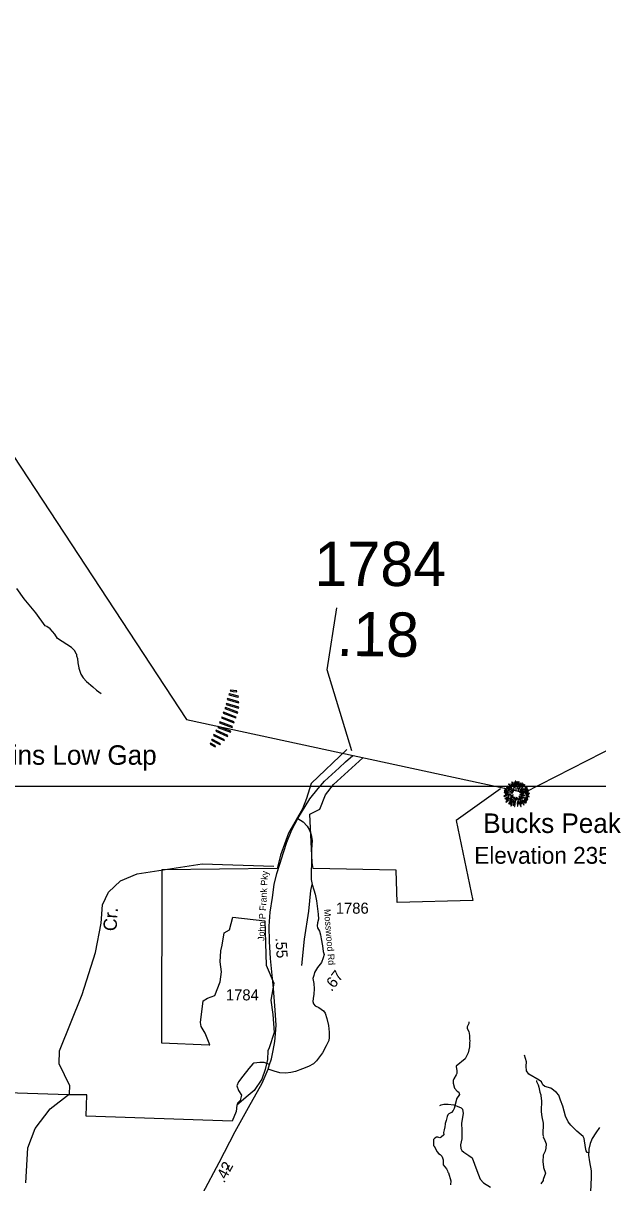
# Model space of a CAD drawing. Extents: x 1248089 to 1457196, y 820910 to 988753.
# Drawn here: x 1401478 to 1407965, y 955620 to 968715 of the extents above; entities that cross this region are included whole.
import ezdxf

# ---------------------------------------------------------------- set-up
doc = ezdxf.new("R2010")
doc.units = 0
for name, color, linetype in [('Exist Boundary Land Use Park State Division NC Parks and Recreation', 7, 'Continuous'), ('Exist Boundary Political CountyLine', 7, 'Continuous'), ('Exist Geographical Mountain Gap CELL', 7, 'Continuous'), ('Exist Geographical Mountain Gap Label', 7, 'Continuous'), ('Exist Geographical Mountain Summit CELL', 7, 'Continuous'), ('Exist Geographical Mountain Summit Elevation Number Label', 7, 'Continuous'), ('Exist Geographical Mountain Summit Label', 7, 'Continuous'), ('Exist Hydrographic Creek Single Shore', 7, 'Continuous'), ('Exist Hydrographic Misc Water Feature', 7, 'Continuous'), ('Exist Road Non-System Type 51', 7, 'Continuous'), ('Exist Road Secondary Type 41 Attributed', 7, 'Continuous'), ('Exist Road Secondary Type 51 Attributed', 7, 'Continuous'), ('Exist Road Secondary Type 51 Label', 7, 'Continuous'), ('Map Preparation Inset Cut Line', 7, 'Continuous'), ('Prop GRAU CAT1 Cell', 7, 'Continuous'), ('Prop Lane Lines', 7, 'Continuous'), ('Scratch_Level_4', 7, 'Continuous')]:
    doc.layers.add(name, color=color, linetype=linetype)

msp = doc.modelspace()

# ---------------------------------------------------------------- linework, layer by layer
at = {"layer": 'Exist Boundary Land Use Park State Division NC Parks and Recreation'}
for points in [[(1405133, 960515), (1404729, 960128), (1404677, 959959), (1404631, 959844), (1404472, 959568), (1404382, 959319), (1404346, 959168), (1403043, 959156), (1403041, 957201), (1403577, 957177), (1403585, 957177), (1403533, 957309), (1403486, 957386), (1403481, 957429), (1403510, 957676), (1403558, 957704), (1403643, 957735), (1403703, 957890), (1403715, 958003), (1403703, 958114), (1403709, 958238), (1403725, 958304), (1403747, 958443), (1403807, 958478), (1403844, 958620), (1404205, 958579), (1404222, 958077), (1404309, 957873), (1404272, 957682), (1404295, 957520), (1404313, 957317), (1404254, 957146), (1404238, 957110), (1404236, 957014), (1404208, 956900), (1404172, 956789), (1404084, 956664), (1404017, 956608), (1403888, 956499), (1403881, 956424), (1403837, 956318), (1402188, 956374), (1402198, 956614), (1401985, 956614), (1400379, 956668)], [(1406867, 960071), (1406366, 959710), (1406556, 958807), (1405700, 958786), (1405687, 959149), (1404753, 959169), (1404739, 959239), (1404714, 959782), (1404826, 959839), (1404890, 960002), (1404983, 960119), (1405313, 960420)]]:
    msp.add_lwpolyline(points, dxfattribs=at)
at = {"layer": 'Exist Boundary Political CountyLine'}
msp.add_lwpolyline([(1388653, 977393), (1398430, 974742), (1398439, 968282), (1403322, 960852), (1407138, 960027), (1412797, 962919), (1416682, 961663)], dxfattribs=at)
at = {"layer": 'Exist Geographical Mountain Gap CELL'}
for points in [[(1403901, 961105), (1403905, 961103), (1403909, 961114), (1403808, 961140), (1403803, 961141), (1403799, 961131)], [(1403820, 961185), (1403816, 961174), (1403850, 961169), (1403885, 961164), (1403889, 961175), (1403854, 961180)], [(1403760, 960987), (1403756, 960976), (1403897, 960923), (1403902, 960934)], [(1403772, 961031), (1403768, 961021), (1403907, 960980), (1403911, 960991)], [(1403783, 961088), (1403779, 961078), (1403908, 961041), (1403912, 961052)], [(1403720, 960880), (1403716, 960870), (1403857, 960816), (1403861, 960827)], [(1403740, 960933), (1403736, 960923), (1403877, 960869), (1403881, 960880)], [(1403658, 960732), (1403654, 960721), (1403786, 960659), (1403790, 960670)], [(1403679, 960773), (1403675, 960763), (1403817, 960709), (1403821, 960720)], [(1403699, 960826), (1403695, 960816), (1403837, 960762), (1403841, 960773)], [(1403698, 960570), (1403703, 960568), (1403707, 960579), (1403614, 960626), (1403609, 960628), (1403605, 960617)], [(1403630, 960682), (1403626, 960671), (1403746, 960614), (1403750, 960624)], [(1403593, 960586), (1403589, 960575), (1403645, 960542), (1403649, 960553)]]:
    msp.add_lwpolyline(points, close=True, dxfattribs=at)
at = {"layer": 'Exist Geographical Mountain Summit CELL'}
for points in [[(1406913, 960067), (1406935, 960058), (1406937, 960061), (1406914, 960072)], [(1406935, 960078), (1406961, 960061), (1406963, 960064), (1406938, 960082)], [(1406936, 960097), (1406975, 960066), (1406978, 960068), (1406939, 960101)], [(1406956, 960121), (1406992, 960084), (1406995, 960086), (1406960, 960126)], [(1406964, 960094), (1406997, 960065), (1406999, 960067), (1406967, 960099)], [(1406984, 960123), (1406999, 960101), (1407001, 960102), (1406988, 960127)], [(1406995, 960145), (1407021, 960078), (1407024, 960079), (1407000, 960147)], [(1407007, 960068), (1407021, 960052), (1407023, 960054), (1407011, 960071)], [(1407029, 960093), (1407031, 960093), (1407022, 960141), (1407018, 960140)], [(1407033, 960154), (1407037, 960102), (1407040, 960102), (1407039, 960155)], [(1407039, 960081), (1407040, 960052), (1407043, 960052), (1407043, 960081)], [(1407049, 960100), (1407053, 960100), (1407057, 960147), (1407051, 960147)], [(1407061, 960072), (1407076, 960149), (1407071, 960150), (1407058, 960072)], [(1407064, 960050), (1407067, 960048), (1407116, 960133), (1407111, 960136)], [(1407079, 960107), (1407082, 960106), (1407092, 960133), (1407087, 960134)], [(1407082, 960031), (1407084, 960029), (1407133, 960065), (1407130, 960069)], [(1407086, 960051), (1407088, 960049), (1407143, 960113), (1407139, 960118)], [(1407123, 960123), (1407102, 960089), (1407105, 960088), (1407127, 960120)], [(1407143, 960056), (1407171, 960071), (1407168, 960076), (1407142, 960059)], [(1407143, 960079), (1407145, 960077), (1407168, 960093), (1407164, 960097)], [(1406906, 959989), (1406907, 959984), (1406943, 959994), (1406941, 959997)], [(1406907, 960026), (1406979, 960020), (1406980, 960022), (1406907, 960032)], [(1406910, 960048), (1406951, 960038), (1406953, 960041), (1406911, 960052)], [(1406916, 959961), (1406918, 959956), (1406964, 959976), (1406962, 959981)], [(1406920, 960009), (1406949, 960010), (1406949, 960014), (1406918, 960014)], [(1406927, 959924), (1406930, 959920), (1406958, 959941), (1406956, 959945)], [(1406933, 959945), (1406962, 959962), (1406960, 959965), (1406931, 959950)], [(1406951, 960050), (1406982, 960038), (1406983, 960040), (1406954, 960054)], [(1406952, 960000), (1406953, 959995), (1406986, 960004), (1406985, 960007)], [(1406958, 959905), (1406961, 959902), (1407002, 959950), (1406999, 959952)], [(1406973, 959936), (1406993, 959954), (1406989, 959956), (1406969, 959939)], [(1406970, 959955), (1406973, 959951), (1407007, 959979), (1407005, 959982)], [(1406998, 959936), (1406973, 959897), (1406976, 959894), (1407002, 959934)], [(1406979, 959986), (1406982, 959981), (1407010, 959996), (1407009, 960000)], [(1406988, 960055), (1407013, 960036), (1407015, 960039), (1406990, 960058)], [(1406988, 960025), (1407005, 960023), (1407006, 960025), (1406989, 960030)], [(1407001, 959915), (1407006, 959913), (1407032, 959971), (1407030, 959972)], [(1407008, 959964), (1407011, 959961), (1407022, 959977), (1407020, 959979)], [(1407023, 959869), (1407027, 959868), (1407040, 959957), (1407037, 959958)], [(1407048, 959973), (1407052, 959936), (1407056, 959936), (1407051, 959974)], [(1407064, 959964), (1407073, 959935), (1407077, 959936), (1407066, 959965)], [(1407073, 959985), (1407111, 959949), (1407114, 959954), (1407074, 959987)], [(1407079, 959962), (1407129, 959887), (1407133, 959890), (1407081, 959963)], [(1407084, 960002), (1407144, 959990), (1407146, 959994), (1407085, 960005)], [(1407098, 960016), (1407098, 960013), (1407128, 960013), (1407129, 960018)], [(1407098, 959982), (1407176, 959944), (1407177, 959949), (1407099, 959985)], [(1407099, 960028), (1407100, 960026), (1407179, 960055), (1407177, 960060)], [(1407111, 959936), (1407141, 959907), (1407144, 959910), (1407113, 959939)], [(1407128, 959937), (1407158, 959911), (1407161, 959915), (1407130, 959940)], [(1407137, 959948), (1407162, 959935), (1407164, 959939), (1407139, 959952)], [(1407142, 960015), (1407194, 960018), (1407194, 960022), (1407142, 960018)], [(1407145, 960028), (1407182, 960035), (1407180, 960040), (1407144, 960031)], [(1407151, 959972), (1407172, 959964), (1407174, 959968), (1407152, 959975)], [(1407156, 960003), (1407183, 960000), (1407183, 960005), (1407157, 960006)], [(1407160, 959985), (1407189, 959978), (1407189, 959984), (1407161, 959990)], [(1406983, 959877), (1406988, 959875), (1406999, 959899), (1406995, 959901)], [(1407013, 959879), (1407025, 959922), (1407021, 959923), (1407008, 959880)], [(1407054, 959915), (1407058, 959872), (1407062, 959873), (1407059, 959915)], [(1407074, 959898), (1407068, 959928), (1407065, 959928), (1407070, 959897)], [(1407079, 959919), (1407096, 959869), (1407100, 959871), (1407082, 959920)], [(1407089, 959925), (1407105, 959896), (1407109, 959898), (1407093, 959927)]]:
    msp.add_lwpolyline(points, close=True, dxfattribs=at)
at = {"layer": 'Exist Hydrographic Creek Single Shore'}
msp.add_lwpolyline([(1401506, 955621), (1401531, 956017), (1401611, 956232), (1401782, 956455), (1402002, 956624), (1402004, 956716), (1401884, 956962), (1401887, 957109), (1402142, 957748), (1402294, 958221), (1402359, 958551), (1402372, 958761), (1402442, 958901), (1402578, 959032), (1402763, 959111), (1403499, 959221), (1404307, 959195)], dxfattribs=at)
at = {"layer": 'Exist Hydrographic Misc Water Feature'}
for points in [[(1402079, 961590), (1402058, 961630), (1402023, 961666), (1401866, 961765), (1401835, 961817), (1401782, 961874), (1401743, 961903), (1401727, 961908), (1401622, 962056), (1401487, 962215), (1401407, 962333)], [(1402079, 961590), (1402081, 961572), (1402092, 961540), (1402095, 961491), (1402107, 961437), (1402105, 961431), (1402128, 961363), (1402153, 961322), (1402192, 961281), (1402264, 961221), (1402304, 961184), (1402359, 961145)], [(1406510, 957437), (1406509, 957421), (1406492, 957381), (1406492, 957365), (1406511, 957325), (1406514, 957309), (1406518, 957281), (1406517, 957243), (1406521, 957229), (1406518, 957197), (1406520, 957189), (1406515, 957181), (1406515, 957157), (1406501, 957089), (1406469, 957021), (1406366, 956937), (1406369, 956904), (1406373, 956896), (1406372, 956856), (1406367, 956840), (1406338, 956793), (1406334, 956777), (1406333, 956745), (1406347, 956688), (1406377, 956657), (1406395, 956645), (1406402, 956616), (1406369, 956568), (1406370, 956561), (1406344, 956461), (1406333, 956437), (1406313, 956416), (1406285, 956398), (1406272, 956387), (1406264, 956371), (1406255, 956323), (1406242, 956292), (1406237, 956244), (1406233, 956236), (1406232, 956220), (1406223, 956188), (1406226, 956163), (1406198, 956137), (1406180, 956128), (1406158, 956135), (1406144, 956136), (1406124, 956125), (1406110, 956111), (1406112, 956039), (1406116, 956036), (1406150, 955972), (1406166, 955951), (1406185, 955939), (1406203, 955920), (1406213, 955904), (1406220, 955880), (1406221, 955824), (1406258, 955779), (1406269, 955755), (1406273, 955739), (1406281, 955733), (1406306, 955643), (1406303, 955597)], [(1407274, 956774), (1407274, 956766), (1407293, 956725), (1407300, 956701), (1407311, 956645), (1407322, 956613), (1407325, 956565), (1407329, 956556), (1407324, 956420), (1407332, 956364), (1407348, 956293), (1407343, 956164), (1407351, 956148), (1407350, 956140), (1407369, 956099), (1407381, 956059), (1407379, 956011), (1407371, 955979), (1407349, 955932), (1407343, 955858), (1407354, 955800), (1407353, 955794), (1407373, 955731), (1407347, 955656), (1407347, 955648), (1407322, 955608)]]:
    msp.add_lwpolyline(points, dxfattribs=at)
at = {"layer": 'Exist Road Non-System Type 51'}
for points in [[(1404625, 958073), (1404655, 958372), (1404704, 958686), (1404727, 958921), (1404739, 958989)], [(1407865, 955959), (1407846, 955962), (1407835, 955981), (1407826, 956021), (1407812, 956119), (1407800, 956145), (1407779, 956164), (1407730, 956203), (1407660, 956273), (1407629, 956310), (1407599, 956372), (1407571, 956485), (1407546, 956554), (1407524, 956610), (1407498, 956641), (1407435, 956688), (1407367, 956707), (1407344, 956728), (1407331, 956761), (1407302, 956780), (1407187, 956846), (1407161, 956885), (1407157, 956937), (1407161, 956987), (1407150, 957023), (1407137, 957062)], [(1404258, 956956), (1404198, 956978), (1404149, 956978), (1404081, 956970), (1404069, 956963), (1404024, 956910), (1403956, 956826), (1403910, 956762), (1403888, 956717), (1403910, 956664), (1403944, 956611), (1403926, 956550), (1403892, 956516)], [(1406181, 956495), (1406195, 956502), (1406226, 956509), (1406274, 956508), (1406338, 956500), (1406378, 956484), (1406421, 956468), (1406436, 956451), (1406444, 956404), (1406437, 956362), (1406426, 956292), (1406430, 956213), (1406431, 956116), (1406415, 956051), (1406417, 956008), (1406429, 955986), (1406451, 955968), (1406508, 955929), (1406545, 955902), (1406601, 955758), (1406636, 955663), (1406676, 955621), (1406753, 955570)], [(1407984, 956244), (1407943, 956186), (1407900, 956121), (1407880, 956065), (1407865, 956001), (1407865, 955959)], [(1403799, 955820), (1403799, 955807), (1403770, 955766)]]:
    msp.add_lwpolyline(points, dxfattribs=at)
at = {"layer": 'Exist Road Secondary Type 41 Attributed'}
for points in [[(1404578, 959734), (1404638, 959698), (1404684, 959648), (1404710, 959604), (1404728, 959551), (1404739, 959485), (1404734, 959382), (1404732, 959259), (1404728, 959102), (1404730, 959044), (1404739, 958989), (1404758, 958930), (1404776, 958880), (1404789, 958803), (1404809, 958655), (1404811, 958599), (1404802, 958557), (1404796, 958524), (1404800, 958500), (1404822, 958461), (1404833, 958421), (1404842, 958377), (1404857, 958296), (1404866, 958234)], [(1404866, 958234), (1404875, 958199), (1404864, 958161), (1404844, 958108), (1404802, 958053), (1404765, 957994), (1404758, 957963), (1404747, 957926), (1404758, 957871), (1404763, 957812), (1404758, 957752), (1404752, 957702), (1404747, 957667), (1404756, 957642), (1404776, 957620), (1404815, 957601), (1404870, 957561), (1404888, 957537), (1404905, 957474), (1404923, 957397), (1404932, 957320), (1404934, 957261), (1404927, 957226), (1404899, 957169), (1404857, 957087), (1404791, 956997), (1404756, 956963), (1404699, 956934), (1404633, 956908), (1404554, 956879), (1404499, 956866), (1404444, 956859), (1404376, 956864), (1404310, 956881), (1404242, 956902)]]:
    msp.add_lwpolyline(points, dxfattribs=at)
at = {"layer": 'Exist Road Secondary Type 51 Attributed'}
for points in [[(1404578, 959734), (1404713, 959958), (1404809, 960074), (1404878, 960157), (1405046, 960307), (1405117, 960375), (1405201, 960446)], [(1404242, 956902), (1404258, 956956), (1404280, 957022), (1404299, 957115), (1404319, 957216), (1404328, 957304), (1404332, 957400), (1404324, 957568), (1404302, 957815), (1404271, 958152), (1404258, 958345), (1404256, 958517), (1404267, 958676), (1404291, 958841), (1404313, 958990), (1404343, 959113), (1404374, 959220), (1404416, 959350), (1404453, 959467), (1404512, 959605), (1404578, 959734)], [(1403319, 954885), (1403319, 954942), (1403335, 955015), (1403354, 955119), (1403372, 955183), (1403396, 955271), (1403429, 955348), (1403504, 955502), (1403692, 955850), (1403872, 956199), (1404021, 956469), (1404175, 956746), (1404242, 956902)], [(1407885, 955516), (1407893, 955686), (1407893, 955756), (1407875, 955856), (1407865, 955931), (1407865, 955959)]]:
    msp.add_lwpolyline(points, dxfattribs=at)
at = {"layer": 'Map Preparation Inset Cut Line'}
msp.add_lwpolyline([(1449184, 915849), (1388709, 915849), (1388709, 960098), (1449184, 960098)], close=True, dxfattribs=at)
at = {"layer": 'Prop Lane Lines'}
msp.add_lwpolyline([(1405189, 960498), (1404908, 961411), (1405020, 962113)], dxfattribs=at)

# ---------------------------------------------------------------- texts
at = {"layer": 'Exist Geographical Mountain Gap Label'}
msp.add_text('Martins Low Gap', height=220, dxfattribs=at).set_placement((1400761, 960341))
at = {"layer": 'Exist Geographical Mountain Summit Elevation Number Label'}
msp.add_text('Elevation 2353', height=190, dxfattribs=at).set_placement((1406571, 959223))
at = {"layer": 'Exist Geographical Mountain Summit Label'}
msp.add_text('Bucks Peak', height=220, dxfattribs=at).set_placement((1406672, 959571))
at = {"layer": 'Exist Road Secondary Type 51 Label'}
for s, rotation, p in [('John P Frank Pky', 86.8658, (1404200, 958350)), ('Mosswood Rd', 274.5194, (1404874, 958709))]:
    msp.add_text(s, height=75, rotation=rotation, dxfattribs=at).set_placement(p)
at = {"layer": 'Prop GRAU CAT1 Cell'}
for s, height, rotation, p in [('.18', 500, 359.1978, (1405014, 961571)), ('.55', 125, 273.897, (1404325, 958385)), ('.67', 125, 52.7883, (1404960, 957773)), ('.42', 125, 62.7135, (1403747, 955611))]:
    msp.add_text(s, height=height, rotation=rotation, dxfattribs=at).set_placement(p)
at = {"layer": 'Prop Lane Lines'}
for s, height, p in [('1784', 500, (1404766, 962359)), ('1786', 125, (1405007, 958659)), ('1784', 125, (1403766, 957680))]:
    msp.add_text(s, height=height, dxfattribs=at).set_placement(p)
at = {"layer": 'Scratch_Level_4'}
msp.add_text('Cr.', height=150, rotation=86.1009, dxfattribs=at).set_placement((1402530, 958458))

doc.saveas('drawing.dxf')
